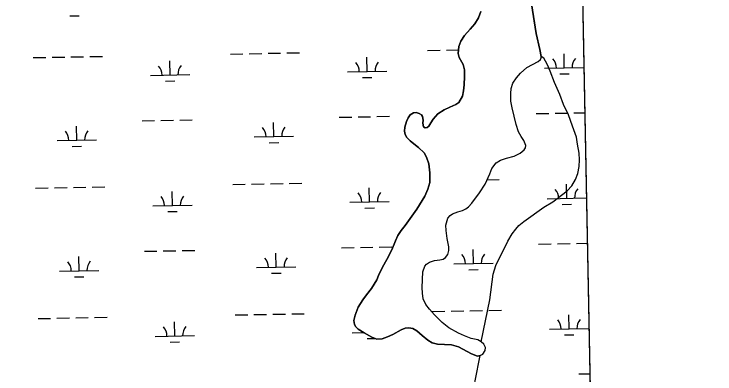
# Model space of a CAD drawing. Extents: x 3957609 to 3995875, y 234277 to 260273.
# Drawn here: x 3992009 to 3993793, y 256648 to 257565 of the extents above; entities that cross this region are included whole.
import ezdxf

# ---------------------------------------------------------------- set-up
doc = ezdxf.new("R2010")
doc.units = 0
for name, color, linetype in [('V-GRID-FRAM', 7, 'Continuous'), ('V-TOPO-SHOR', 7, 'Continuous'), ('V-WETL-SWMP', 7, 'Continuous')]:
    doc.layers.add(name, color=color, linetype=linetype)

msp = doc.modelspace()

# ---------------------------------------------------------------- linework, layer by layer
at = {"layer": 'V-GRID-FRAM'}
for points in [[(3961534.646, 257877.621), (3993438.57, 258485.581), (3993792.928, 240306.336), (3961873.139, 239698.074), (3961534.646, 257877.621)], [(3993438.57, 258485.581), (3993792.928, 240306.336)]]:
    msp.add_lwpolyline(points, dxfattribs=at)
at = {"layer": 'V-TOPO-SHOR'}
for points in [[(3993320.249, 257630.381), (3993337.387, 257515.726), (3993346.81, 257474.946), (3993350.457, 257457.497)], [(3993195.391, 256694.676), (3993188.726, 256693.529), (3993173.473, 256699.276), (3993140.447, 256716.653), (3993122.06, 256722.412), (3993086.81, 256723.543), (3993073.113, 256726.93), (3993061.781, 256733.836), (3993047.926, 256745.841), (3993033.681, 256757.851), (3993023.717, 256763.77), (3993013.93, 256765.183), (3993004.132, 256764.441), (3992994.125, 256759.979), (3992973.119, 256748.709), (3992959.185, 256742.11), (3992946.043, 256737.662), (3992932.133, 256736.937), (3992919.421, 256741.496), (3992899.492, 256753.138), (3992885.039, 256762.406), (3992878.989, 256767.917), (3992875.294, 256774.003), (3992873.967, 256784.194), (3992876.769, 256798.09), (3992884.885, 256818.228), (3992896.911, 256836.588), (3992906.174, 256849.867), (3992918.972, 256865.481), (3992931.799, 256887.755), (3992936.546, 256898.507), (3992946.628, 256920.401), (3992957.679, 256939.549), (3992969.928, 256963.98), (3992980.017, 256987.243), (3992985.559, 257000.735), (3992994.232, 257013.232), (3993003.884, 257026.315), (3993033.64, 257068.102), (3993053.956, 257101.116), (3993062.256, 257118.708), (3993066.639, 257136.123), (3993066.94, 257160.41), (3993064.102, 257183.534), (3993058.887, 257200.792), (3993052.274, 257211.985), (3993038.426, 257225.168), (3993026.125, 257234.425), (3993017.147, 257241.906), (3993008.371, 257250.757), (3993003.901, 257258.611), (3993002.367, 257266.453), (3993003.589, 257277.416), (3993007.567, 257291.502), (3993012.113, 257301.079), (3993017.235, 257308.304), (3993025.484, 257313.557), (3993031.952, 257314.313), (3993039.972, 257312.124), (3993045.442, 257308.574), (3993048.752, 257303.86), (3993049.888, 257294.847), (3993049.27, 257287.406), (3993051.187, 257277.996), (3993055.094, 257275.434), (3993059.993, 257275.999), (3993064.71, 257279.896), (3993069.838, 257287.904), (3993075.364, 257297.675), (3993087.565, 257311.333), (3993103.472, 257321.057), (3993117.997, 257328.047), (3993133.107, 257334.641), (3993140.963, 257339.7), (3993149.845, 257355.918), (3993152.843, 257370.008), (3993154.277, 257384.692), (3993155.545, 257406.037), (3993155.031, 257423.275), (3993151.957, 257436.998), (3993142.042, 257454.669), (3993139.146, 257464.474), (3993141.182, 257482.487), (3993146.335, 257496.173), (3993155.211, 257511.021), (3993169.774, 257527.02), (3993181.192, 257540.289), (3993191.051, 257555.918), (3993197.193, 257572.148)], [(3993197.697, 256729.922), (3993188.903, 256734.467), (3993172.072, 256738.26), (3993155.258, 256744.991), (3993139.617, 256751.717), (3993115.39, 256765.727), (3993098.406, 256778.726), (3993079.101, 256798.788), (3993066.43, 256812.944), (3993056.491, 256824.544), (3993050.089, 256839.261), (3993047.998, 256853.959), (3993047.668, 256868.455), (3993049.407, 256908.405), (3993054.562, 256922.68), (3993058.699, 256928.146), (3993065.963, 256932.621), (3993079.105, 256936.875), (3993092.235, 256938.581), (3993101.06, 256940.893), (3993107.146, 256944.587), (3993112.467, 256952.204), (3993115.252, 256962.182), (3993115.101, 256972.367), (3993110.882, 256993.342), (3993108.228, 257013.92), (3993107.697, 257027.241), (3993112.864, 257044.651), (3993118.574, 257051.874), (3993125.056, 257056.154), (3993138.593, 257060.994), (3993150.556, 257064.664), (3993158.799, 257068.547), (3993165.285, 257074.003), (3993174.335, 257083.364), (3993193.838, 257109.527), (3993208.037, 257131.992), (3993219.508, 257157.797), (3993225.248, 257171.678), (3993236.08, 257185.733), (3993247.277, 257192.932), (3993261.985, 257197.571), (3993281.597, 257203.363), (3993296.906, 257210.348), (3993307.519, 257218.921), (3993310.869, 257223.998), (3993311.484, 257230.068), (3993306.445, 257242.821), (3993299.636, 257253.623), (3993292.832, 257265.405), (3993286.641, 257283.45), (3993276.248, 257325.999), (3993273.579, 257343.245), (3993273.073, 257362.638), (3993274.112, 257375.952), (3993278.083, 257388.862), (3993287.348, 257402.533), (3993297.78, 257414.829), (3993314.295, 257429.056), (3993328.234, 257436.83), (3993342.955, 257444.209), (3993348.462, 257449.475), (3993350.439, 257453.384), (3993350.457, 257457.497)], [(3993197.697, 256729.922), (3993219.666, 256837.178), (3993228.431, 256902.655), (3993235.036, 256924.136), (3993244, 256943.832), (3993253.55, 256962.143), (3993265.891, 256986.756), (3993276.823, 257005.257), (3993285.554, 257016.667), (3993293.684, 257025.905), (3993306.161, 257036.113), (3993357.625, 257072.794), (3993379.784, 257086.512), (3993416.607, 257114.574), (3993428.9, 257127.742), (3993437.847, 257143.885), (3993443.831, 257158.659), (3993447.264, 257176.601), (3993447.731, 257193.569), (3993447.016, 257210.938), (3993443.365, 257233.845), (3993440.086, 257251.421), (3993429.944, 257279.487), (3993419.806, 257308.538), (3993407.686, 257335.033), (3993398.323, 257360.133), (3993384.245, 257390.583), (3993373.515, 257419.441), (3993366.798, 257436.282), (3993361.748, 257445.498), (3993357.437, 257452.504), (3993350.457, 257457.497)], [(3993164.421, 256524.125), (3993177.77, 256599.647), (3993182.832, 256630.015), (3993195.391, 256694.676)]]:
    msp.add_lwpolyline(points, dxfattribs=at)
at = {"layer": 'V-WETL-SWMP'}
for p, q in [((3993447.79, 258012.596), (3993496.172, 255530.474)), ((3993337.387, 257515.725), (3993320.25, 257630.38)), ((3992150.442, 257560.688), (3992174.438, 257561.125)), ((3993197.193, 257572.148), (3993191.051, 257555.917)), ((3993181.191, 257540.29), (3993169.774, 257527.02)), ((3993191.051, 257555.917), (3993181.191, 257540.29)), ((3993169.774, 257527.02), (3993155.211, 257511.022)), ((3993155.211, 257511.022), (3993146.334, 257496.174)), ((3993346.809, 257474.945), (3993337.387, 257515.725)), ((3993146.334, 257496.174), (3993141.183, 257482.486)), ((3993061.166, 257472.591), (3993093.161, 257473.173)), ((3993109.158, 257473.463), (3993140.227, 257474.028)), ((3993141.183, 257482.486), (3993139.147, 257464.475)), ((3993350.456, 257457.497), (3993346.809, 257474.945)), ((3992057.516, 257454.341), (3992089.511, 257454.923)), ((3992105.508, 257455.214), (3992137.503, 257455.796)), ((3992153.5, 257456.087), (3992185.495, 257456.668)), ((3992201.492, 257456.959), (3992233.487, 257457.541)), ((3992559.341, 257463.466), (3992591.336, 257464.048)), ((3992607.333, 257464.339), (3992639.328, 257464.921)), ((3992655.325, 257465.211), (3992687.32, 257465.793)), ((3992703.317, 257466.084), (3992735.312, 257466.666)), ((3992907.522, 257419.047), (3992906.868, 257455.041)), ((3993139.147, 257464.475), (3993142.043, 257454.669)), ((3993142.043, 257454.669), (3993151.956, 257436.999)), ((3993348.463, 257449.475), (3993350.438, 257453.384)), ((3993350.438, 257453.384), (3993350.456, 257457.497)), ((3993409.347, 257428.171), (3993408.693, 257464.166)), ((3992405.697, 257409.922), (3992405.043, 257445.916)), ((3993151.956, 257436.999), (3993155.031, 257423.275)), ((3993314.295, 257429.056), (3993328.235, 257436.831)), ((3993328.235, 257436.831), (3993342.956, 257444.21)), ((3993342.956, 257444.21), (3993348.463, 257449.475)), ((3992857.531, 257418.138), (3992957.514, 257419.956)), ((3993155.031, 257423.275), (3993155.545, 257406.036)), ((3993297.781, 257414.828), (3993314.295, 257429.056)), ((3993359.356, 257427.262), (3993459.164, 257429.077)), ((3992355.705, 257409.013), (3992455.689, 257410.831)), ((3992895.805, 257403.4), (3992919.801, 257403.836)), ((3993155.545, 257406.036), (3993154.278, 257384.692)), ((3993278.083, 257388.863), (3993287.348, 257402.533)), ((3993287.348, 257402.533), (3993297.781, 257414.828)), ((3993397.63, 257412.525), (3993421.626, 257412.961)), ((3992393.98, 257394.275), (3992417.976, 257394.712)), ((3993154.278, 257384.692), (3993152.844, 257370.009)), ((3993274.111, 257375.952), (3993278.083, 257388.863)), ((3993152.844, 257370.009), (3993149.846, 257355.919)), ((3993273.074, 257362.638), (3993274.111, 257375.952)), ((3993273.579, 257343.245), (3993273.074, 257362.638)), ((3993149.846, 257355.919), (3993140.962, 257339.7)), ((3993117.996, 257328.047), (3993103.472, 257321.058)), ((3993133.106, 257334.642), (3993117.996, 257328.047)), ((3993140.962, 257339.7), (3993133.106, 257334.642)), ((3993276.247, 257325.998), (3993273.579, 257343.245)), ((3993286.641, 257283.45), (3993276.247, 257325.998)), ((3993017.236, 257308.305), (3993012.113, 257301.079)), ((3993025.485, 257313.558), (3993017.236, 257308.305)), ((3993031.952, 257314.313), (3993025.485, 257313.558)), ((3993039.973, 257312.124), (3993031.952, 257314.313)), ((3993045.442, 257308.575), (3993039.973, 257312.124)), ((3993048.752, 257303.86), (3993045.442, 257308.575)), ((3993087.565, 257311.333), (3993075.363, 257297.675)), ((3993103.472, 257321.058), (3993087.565, 257311.333)), ((3993338.05, 257311.424), (3993370.045, 257312.006)), ((3993386.042, 257312.297), (3993418.037, 257312.878)), ((3993434.034, 257313.169), (3993461.413, 257313.667)), ((3992334.4, 257293.175), (3992366.395, 257293.756)), ((3992382.392, 257294.047), (3992414.387, 257294.629)), ((3992430.384, 257294.92), (3992462.379, 257295.502)), ((3992836.225, 257302.299), (3992868.22, 257302.881)), ((3992884.217, 257303.172), (3992916.212, 257303.754)), ((3992932.209, 257304.045), (3992964.204, 257304.626)), ((3993007.567, 257291.502), (3993003.589, 257277.416)), ((3993012.113, 257301.079), (3993007.567, 257291.502)), ((3993049.888, 257294.846), (3993048.752, 257303.86)), ((3993049.269, 257287.406), (3993049.888, 257294.846)), ((3993075.363, 257297.675), (3993069.837, 257287.905)), ((3992168.208, 257243.715), (3992167.553, 257279.709)), ((3992670.033, 257252.84), (3992669.378, 257288.834)), ((3993003.589, 257277.416), (3993002.367, 257266.453)), ((3993051.187, 257277.996), (3993049.269, 257287.406)), ((3993055.094, 257275.433), (3993051.187, 257277.996)), ((3993059.993, 257275.999), (3993055.094, 257275.433)), ((3993064.71, 257279.896), (3993059.993, 257275.999)), ((3993069.837, 257287.905), (3993064.71, 257279.896)), ((3993292.832, 257265.404), (3993286.641, 257283.45)), ((3993002.367, 257266.453), (3993003.9, 257258.612)), ((3993003.9, 257258.612), (3993008.372, 257250.758)), ((3993299.636, 257253.623), (3993292.832, 257265.404)), ((3992118.216, 257242.806), (3992218.199, 257244.624)), ((3992620.041, 257251.931), (3992720.024, 257253.749)), ((3992658.315, 257237.193), (3992682.311, 257237.629)), ((3993008.372, 257250.758), (3993017.148, 257241.906)), ((3993017.148, 257241.906), (3993026.126, 257234.425)), ((3993306.445, 257242.821), (3993299.636, 257253.623)), ((3993311.483, 257230.068), (3993306.445, 257242.821)), ((3992156.49, 257228.068), (3992180.486, 257228.505)), ((3993026.126, 257234.425), (3993038.425, 257225.167)), ((3993038.425, 257225.167), (3993052.275, 257211.984)), ((3993296.905, 257210.348), (3993307.518, 257218.921)), ((3993307.518, 257218.921), (3993310.87, 257223.999)), ((3993310.87, 257223.999), (3993311.483, 257230.068)), ((3993052.275, 257211.984), (3993058.887, 257200.792)), ((3993058.887, 257200.792), (3993064.101, 257183.533)), ((3993261.986, 257197.571), (3993281.597, 257203.363)), ((3993281.597, 257203.363), (3993296.905, 257210.348)), ((3993064.101, 257183.533), (3993066.94, 257160.409)), ((3993225.248, 257171.678), (3993236.081, 257185.734)), ((3993236.081, 257185.734), (3993247.276, 257192.933)), ((3993247.276, 257192.933), (3993261.986, 257197.571)), ((3993219.508, 257157.796), (3993225.248, 257171.678)), ((3993066.94, 257160.409), (3993066.64, 257136.123)), ((3993208.038, 257131.991), (3993219.508, 257157.796)), ((3992565.389, 257130.846), (3992597.384, 257131.428)), ((3992613.381, 257131.719), (3992645.376, 257132.301)), ((3992661.373, 257132.591), (3992693.368, 257133.173)), ((3992709.365, 257133.464), (3992741.36, 257134.046)), ((3993066.64, 257136.123), (3993062.256, 257118.709)), ((3993193.839, 257109.527), (3993208.038, 257131.991)), ((3993212.761, 257142.617), (3993243.185, 257143.171)), ((3993415.395, 257095.551), (3993414.741, 257131.545)), ((3992063.564, 257121.721), (3992095.559, 257122.303)), ((3992111.556, 257122.594), (3992143.551, 257123.176)), ((3992159.548, 257123.467), (3992191.543, 257124.048)), ((3992207.54, 257124.339), (3992239.535, 257124.921)), ((3992411.745, 257077.302), (3992411.091, 257113.296)), ((3992913.57, 257086.427), (3992912.916, 257122.421)), ((3993062.256, 257118.709), (3993053.955, 257101.117)), ((3993053.955, 257101.117), (3993033.639, 257068.103)), ((3993174.336, 257083.365), (3993193.839, 257109.527)), ((3993365.404, 257094.642), (3993465.387, 257096.46)), ((3992361.754, 257076.393), (3992461.737, 257078.211)), ((3992863.579, 257085.518), (3992963.562, 257087.336)), ((3993165.286, 257074.002), (3993174.336, 257083.365)), ((3993403.678, 257079.905), (3993427.674, 257080.341)), ((3992400.028, 257061.655), (3992424.024, 257062.092)), ((3992901.853, 257070.78), (3992925.849, 257071.216)), ((3993033.639, 257068.103), (3993003.884, 257026.315)), ((3993125.057, 257056.155), (3993138.593, 257060.994)), ((3993138.593, 257060.994), (3993150.556, 257064.664)), ((3993150.556, 257064.664), (3993158.799, 257068.546)), ((3993158.799, 257068.546), (3993165.286, 257074.002)), ((3993107.697, 257027.241), (3993112.864, 257044.651)), ((3993112.864, 257044.651), (3993118.575, 257051.874)), ((3993118.575, 257051.874), (3993125.057, 257056.155)), ((3993003.884, 257026.315), (3992994.231, 257013.233)), ((3993108.228, 257013.92), (3993107.697, 257027.241)), ((3992994.231, 257013.233), (3992985.559, 257000.735)), ((3993110.881, 256993.343), (3993108.228, 257013.92)), ((3992980.017, 256987.244), (3992969.928, 256963.979)), ((3992985.559, 257000.735), (3992980.017, 256987.244)), ((3993115.101, 256972.367), (3993110.881, 256993.343)), ((3992842.273, 256969.679), (3992874.268, 256970.261)), ((3992890.265, 256970.552), (3992922.26, 256971.134)), ((3992938.257, 256971.425), (3992970.252, 256972.006)), ((3993115.253, 256962.181), (3993115.101, 256972.367)), ((3993344.098, 256978.804), (3993376.093, 256979.386)), ((3993392.09, 256979.677), (3993424.085, 256980.258)), ((3993440.082, 256980.549), (3993467.897, 256981.055)), ((3992340.448, 256960.555), (3992372.443, 256961.136)), ((3992388.44, 256961.427), (3992420.435, 256962.009)), ((3992436.432, 256962.3), (3992468.427, 256962.882)), ((3992676.081, 256920.22), (3992675.426, 256956.214)), ((3992969.928, 256963.979), (3992957.68, 256939.549)), ((3993107.147, 256944.588), (3993112.468, 256952.204)), ((3993112.468, 256952.204), (3993115.253, 256962.181)), ((3993177.906, 256929.344), (3993177.251, 256965.338)), ((3992174.256, 256911.095), (3992173.601, 256947.089)), ((3992957.68, 256939.549), (3992946.629, 256920.401)), ((3993065.964, 256932.621), (3993079.105, 256936.874)), ((3993079.105, 256936.874), (3993092.235, 256938.58)), ((3993092.235, 256938.58), (3993101.059, 256940.893)), ((3993101.059, 256940.893), (3993107.147, 256944.588)), ((3992626.089, 256919.311), (3992726.072, 256921.129)), ((3992946.629, 256920.401), (3992936.546, 256898.507)), ((3993049.407, 256908.405), (3993054.561, 256922.681)), ((3993054.561, 256922.681), (3993058.698, 256928.147)), ((3993058.698, 256928.147), (3993065.964, 256932.621)), ((3993127.914, 256928.435), (3993227.897, 256930.253)), ((3992124.264, 256910.186), (3992224.247, 256912.004)), ((3992664.363, 256904.573), (3992688.359, 256905.009)), ((3992936.546, 256898.507), (3992931.799, 256887.755)), ((3993047.669, 256868.455), (3993049.407, 256908.405)), ((3993166.188, 256913.698), (3993190.184, 256914.134)), ((3992162.538, 256895.448), (3992186.534, 256895.885)), ((3992931.799, 256887.755), (3992918.973, 256865.481)), ((3992918.973, 256865.481), (3992906.174, 256849.867)), ((3993047.999, 256853.96), (3993047.669, 256868.455)), ((3992906.174, 256849.867), (3992896.912, 256836.588)), ((3993050.09, 256839.261), (3993047.999, 256853.96)), ((3992896.912, 256836.588), (3992884.885, 256818.228)), ((3993056.491, 256824.544), (3993050.09, 256839.261)), ((3992884.885, 256818.228), (3992876.768, 256798.089)), ((3993066.43, 256812.945), (3993056.491, 256824.544)), ((3993079.101, 256798.788), (3993066.43, 256812.945)), ((3993121.254, 256808.223), (3993153.249, 256808.805)), ((3993169.246, 256809.096), (3993201.241, 256809.678)), ((3993217.239, 256809.969), (3993249.233, 256810.551)), ((3992117.604, 256789.974), (3992149.599, 256790.556)), ((3992165.596, 256790.847), (3992197.591, 256791.428)), ((3992213.588, 256791.719), (3992245.583, 256792.301)), ((3992571.437, 256798.226), (3992603.432, 256798.808)), ((3992619.429, 256799.099), (3992651.424, 256799.68)), ((3992667.421, 256799.971), (3992699.416, 256800.553)), ((3992715.413, 256800.844), (3992747.408, 256801.426)), ((3992876.768, 256798.089), (3992873.967, 256784.194)), ((3993073.262, 256807.351), (3993105.257, 256807.933)), ((3993098.405, 256778.727), (3993079.101, 256798.788)), ((3993421.443, 256762.931), (3993420.789, 256798.925)), ((3992069.612, 256789.101), (3992101.607, 256789.683)), ((3992417.793, 256744.682), (3992417.139, 256780.676)), ((3992873.967, 256784.194), (3992875.294, 256774.003)), ((3992875.294, 256774.003), (3992878.989, 256767.916)), ((3993115.39, 256765.727), (3993098.405, 256778.727)), ((3992878.989, 256767.916), (3992885.038, 256762.406)), ((3992885.038, 256762.406), (3992899.492, 256753.138)), ((3992973.119, 256748.709), (3992994.125, 256759.979)), ((3992994.125, 256759.979), (3993004.133, 256764.441)), ((3993004.133, 256764.441), (3993013.929, 256765.183)), ((3993013.929, 256765.183), (3993023.717, 256763.77)), ((3993023.717, 256763.77), (3993033.68, 256757.851)), ((3993033.68, 256757.851), (3993047.927, 256745.842)), ((3993139.617, 256751.717), (3993115.39, 256765.727)), ((3993371.452, 256762.022), (3993471.435, 256763.84)), ((3992367.802, 256743.773), (3992467.785, 256745.591)), ((3992869.627, 256752.898), (3992899.033, 256753.432)), ((3992899.492, 256753.138), (3992919.42, 256741.496)), ((3992907.901, 256738.16), (3992927.717, 256738.52)), ((3992919.42, 256741.496), (3992932.132, 256736.937)), ((3992932.132, 256736.937), (3992946.042, 256737.661)), ((3992946.042, 256737.661), (3992959.184, 256742.11)), ((3992959.184, 256742.11), (3992973.119, 256748.709)), ((3993047.927, 256745.842), (3993061.782, 256733.835)), ((3993155.258, 256744.991), (3993139.617, 256751.717)), ((3993172.073, 256738.259), (3993155.258, 256744.991)), ((3993188.902, 256734.466), (3993172.073, 256738.259)), ((3993409.726, 256747.285), (3993433.722, 256747.721)), ((3992406.076, 256729.035), (3992430.072, 256729.472)), ((3993061.782, 256733.835), (3993073.113, 256726.931)), ((3993073.113, 256726.931), (3993086.809, 256723.543)), ((3993086.809, 256723.543), (3993122.06, 256722.412)), ((3993122.06, 256722.412), (3993140.446, 256716.654)), ((3993197.696, 256729.923), (3993188.902, 256734.466)), ((3993204.329, 256723.627), (3993197.696, 256729.923)), ((3993208.406, 256715.187), (3993204.329, 256723.627)), ((3993140.446, 256716.654), (3993173.473, 256699.276)), ((3993201.672, 256697.98), (3993207.982, 256707.746)), ((3993207.982, 256707.746), (3993208.406, 256715.187)), ((3993173.473, 256699.276), (3993188.726, 256693.53)), ((3993188.726, 256693.53), (3993195.391, 256694.677)), ((3993195.391, 256694.677), (3993201.672, 256697.98)), ((3993446.13, 256647.929), (3993474.38, 256648.443))]:
    msp.add_line(p, q, dxfattribs=at)
for centre, start, end in [((3993354.105, 257427.642), 0.269879, 41.813537), ((3993464.572, 257429.651), 140.269876, 181.813534), ((3992350.455, 257409.392), 0.269879, 41.813537), ((3992460.922, 257411.401), 140.269876, 181.813534), ((3992852.28, 257418.517), 0.269879, 41.813537), ((3992962.747, 257420.526), 140.269876, 181.813534), ((3992614.79, 257252.31), 0.269879, 41.813537), ((3992725.258, 257254.319), 140.269876, 181.813534), ((3992112.965, 257243.185), 0.269879, 41.813537), ((3992223.433, 257245.194), 140.269876, 181.813534), ((3993360.153, 257095.022), 0.269879, 41.813537), ((3993470.621, 257097.03), 140.269876, 181.813534), ((3992356.503, 257076.772), 0.269879, 41.813537), ((3992466.97, 257078.781), 140.269876, 181.813534), ((3992858.328, 257085.897), 0.269879, 41.813537), ((3992968.795, 257087.906), 140.269876, 181.813534), ((3993122.663, 256928.815), 0.269879, 41.813537), ((3993233.131, 256930.823), 140.269876, 181.813534), ((3992119.013, 256910.565), 0.269879, 41.813537), ((3992229.481, 256912.574), 140.269876, 181.813534), ((3992620.838, 256919.69), 0.269879, 41.813537), ((3992731.306, 256921.699), 140.269876, 181.813534), ((3993366.201, 256762.402), 0.269879, 41.813537), ((3993476.669, 256764.41), 140.269876, 181.813534), ((3992362.551, 256744.152), 0.269879, 41.813537), ((3992473.018, 256746.161), 140.269876, 181.813534)]:
    msp.add_arc(centre, 35.246, start, end, dxfattribs=at)

doc.saveas('drawing.dxf')
